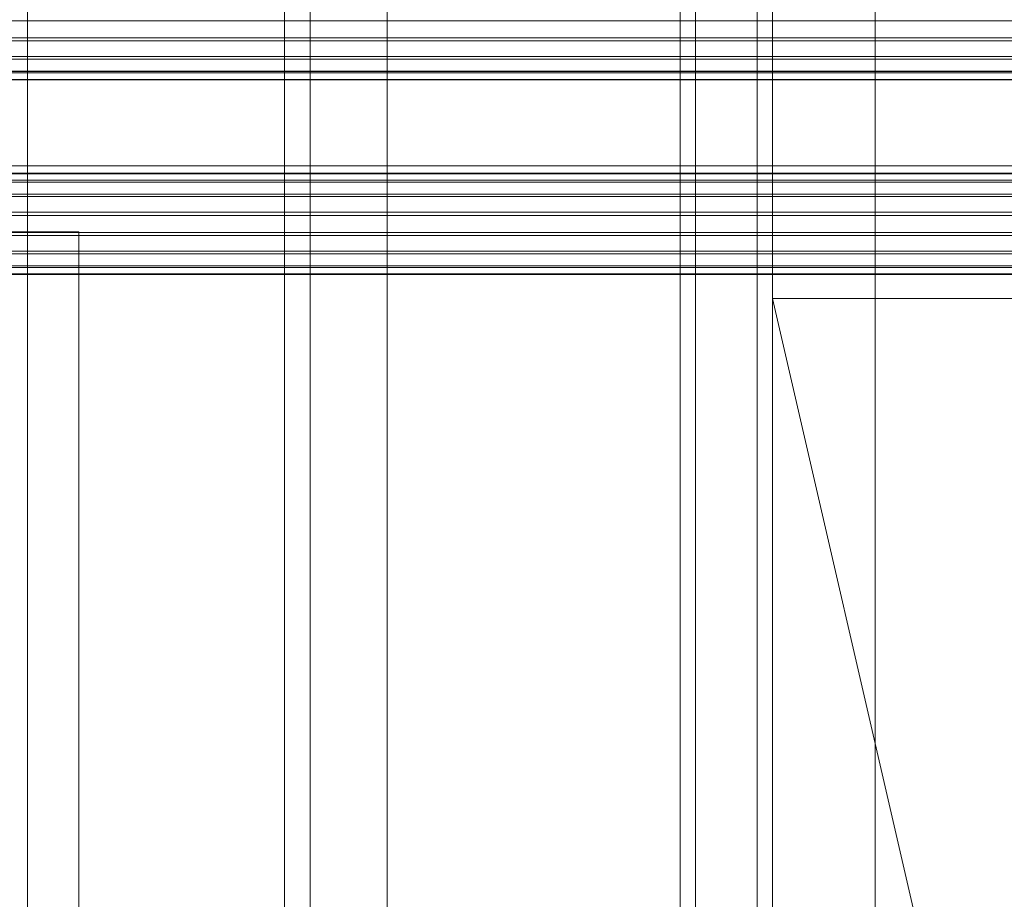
# Model space of a CAD drawing. Header units: millimetres. Extents: x -4738 to 65662, y -68080 to 6847.
# Tile 389 of 656: x 1268 to 1460, y -34900 to -34729. Entities that reach past the tile are written whole.
import ezdxf

# ---------------------------------------------------------------- set-up
doc = ezdxf.new("R2010")
doc.units = ezdxf.units.MM
doc.layers.add('frontal_C03', color=7, linetype='Continuous', lineweight=0)
doc.layers.add('frontal_secador', color=7, linetype='Continuous', lineweight=0)

msp = doc.modelspace()

# ---------------------------------------------------------------- linework, layer by layer
at = {"layer": 'frontal_C03'}
for p, q in [((1435, -34954.179), (1435, -32259.264)), ((1435, -32263.162), (1435, -34958.077)), ((1435, -35437.51), (1435, -32742.595)), ((1435, -32746.492), (1435, -35441.408)), ((1496, -34728.924), (-1496, -34728.924)), ((1496, -34732.233), (-1496, -34732.233)), ((1496, -34732.824), (-1496, -34732.824)), ((1496, -34735.881), (-1496, -34735.881)), ((1496, -34736.382), (-1496, -34736.382)), ((-1575.677, -34738.815), (1575.677, -34738.815)), ((1496, -34738.722), (-1496, -34738.722)), ((1496, -34739.057), (-1496, -34739.057)), ((1496, -34740.323), (-1496, -34740.323)), ((1496, -34740.44), (-1496, -34740.44)), ((-1699.4, -34757.169), (1699.4, -34757.169)), ((1496, -34758.577), (-1496, -34758.577)), ((1496, -34758.695), (-1496, -34758.695)), ((1496, -34759.961), (-1496, -34759.961)), ((1496, -34760.296), (-1496, -34760.296)), ((1496, -34762.636), (-1496, -34762.636)), ((1496, -34763.137), (-1496, -34763.137)), ((-1496, -34766.194), (1496, -34766.194)), ((1496, -34766.785), (-1496, -34766.785)), ((1496, -34770.094), (-1496, -34770.094)), ((1496, -34770.685), (-1496, -34770.685)), ((1496, -34773.742), (-1496, -34773.742)), ((1496, -34774.244), (-1496, -34774.244)), ((1496, -34776.583), (-1496, -34776.583)), ((1496, -34776.918), (-1496, -34776.918)), ((1496, -34778.184), (-1496, -34778.184)), ((1496, -34778.302), (-1496, -34778.302)), ((1415, -34782.95), (1485, -34782.95)), ((1693.208, -35988), (1415, -34782.95))]:
    msp.add_line(p, q, dxfattribs=at)
at = {"layer": 'frontal_secador'}
for p, q in [((1340, -36000), (1340, -33000)), ((1400, -36000), (1400, -33000)), ((1270, -35980), (1270, -33075)), ((1320, -35980), (1320, -33075)), ((1325, -36000), (1325, -33075)), ((1325, -35980), (1325, -33075)), ((1397, -35940), (1397, -33075)), ((1400, -36000), (1400, -33075)), ((1400, -35940), (1400, -33075)), ((1400, -36000), (1400, -33250)), ((1400, -35140), (1400, -34540)), ((1412, -35140), (1412, -34540)), ((1400, -35134), (1400, -34546)), ((1320, -35200), (1320, -34550)), ((1325, -35200), (1325, -34550)), ((1400, -34990), (1400, -34600)), ((1415, -34990), (1415, -34600)), ((1400, -34987), (1400, -34603)), ((1400, -35100), (1400, -34650)), ((1250, -34770), (1280, -34770)), ((1280, -34950), (1280, -34770))]:
    msp.add_line(p, q, dxfattribs=at)

doc.saveas('drawing.dxf')
